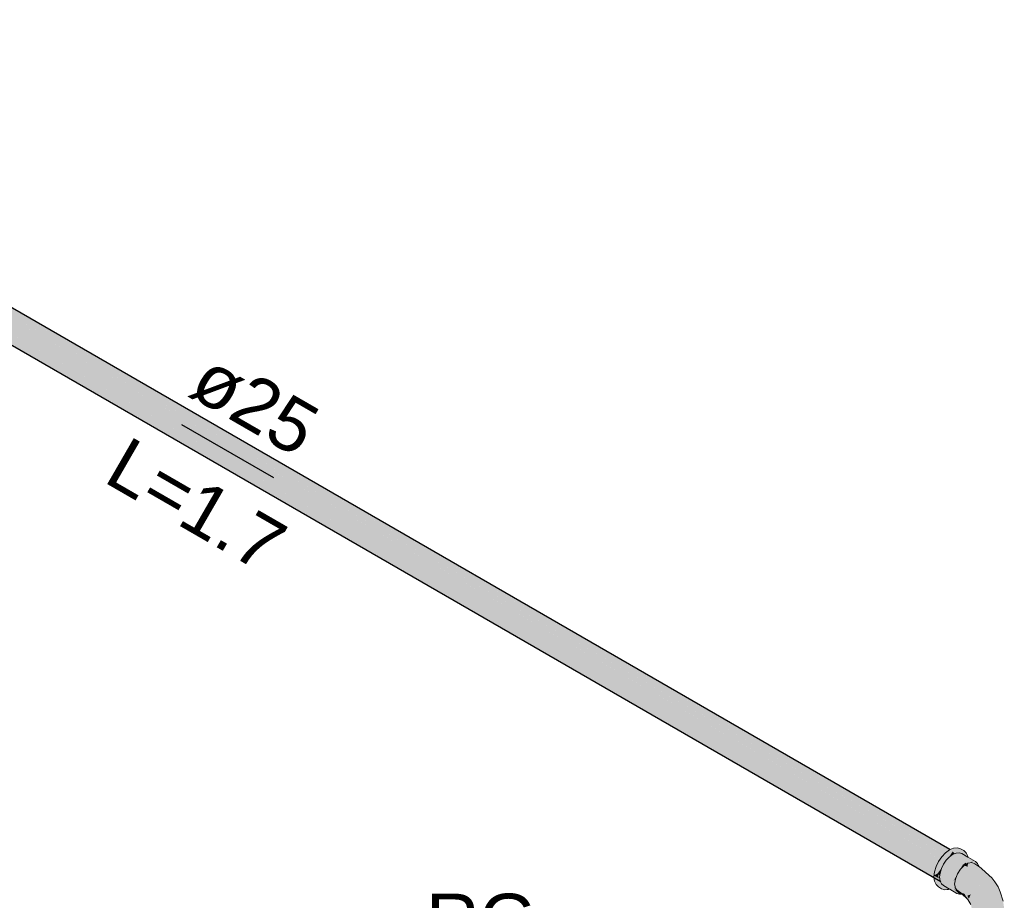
# Model space of a CAD drawing. Header units: millimetres. Extents: x 2 to 902, y -447 to 199.
# Tile 276 of 656: x 92.8 to 96.51, y 39.16 to 42.48. Entities that reach past the tile are written whole.
import ezdxf

# ---------------------------------------------------------------- set-up
doc = ezdxf.new("R2010")
doc.units = ezdxf.units.MM
doc.header["$MEASUREMENT"] = 0
doc.linetypes.add('NULL', pattern=[0])
for name, color, linetype, lineweight in [('AF-Condutos', 4, 'Continuous', 25), ('AF-Conexões', 9, 'Continuous', 18), ('AF-Sentido conduto', 9, 'Continuous', 30), ('AF-Textos conduto', 7, 'Continuous', 9), ('Textos', 7, 'Continuous', 9)]:
    doc.layers.add(name, color=color, linetype=linetype, lineweight=lineweight)
doc.styles.add('Arial', font='arial.ttf')

msp = doc.modelspace()

# ---------------------------------------------------------------- hatches: boundary and pattern name
at = {"layer": 'AF-Condutos', "linetype": 'Continuous'}
for points in [[(90.9222, 42.448), (90.8732, 42.4765), (90.8552, 42.4661), (90.8387, 42.4482), (90.8267, 42.4258), (90.9143, 42.3748), (90.9345, 42.3631), (90.9345, 42.3636), (90.9144, 42.3752), (90.9345, 42.3636), (90.9345, 42.3631), (96.2677, 39.2844), (90.9307, 42.3946), (90.9173, 42.4024), (90.9306, 42.3947), (90.9306, 42.3951), (90.9173, 42.4028), (90.9306, 42.3951), (90.9306, 42.3947), (96.2797, 39.3068), (90.927, 42.4243), (90.9201, 42.4283), (90.927, 42.4243), (90.927, 42.4247), (90.9201, 42.4287), (90.927, 42.4247), (90.927, 42.4243), (96.2962, 39.3248), (90.9243, 42.4468)], [(90.9233, 42.4581), (90.9229, 42.4582), (90.9231, 42.4564), (90.9242, 42.4471), (90.8732, 42.4765), (90.9243, 42.4468), (96.3142, 39.3352)], [(96.3066, 39.3501), (90.8896, 42.4776), (96.2965, 39.3454), (96.2992, 39.3447), (96.3052, 39.3491), (96.307, 39.3499)], [(96.2968, 39.3452), (90.9243, 42.4468), (96.2826, 39.3326), (96.2899, 39.338), (96.2985, 39.3442)], [(90.8975, 42.3846), (90.8267, 42.4258), (90.8211, 42.4028), (90.8816, 42.3679), (90.9117, 42.3505), (90.8211, 42.4028), (90.9117, 42.3502), (90.938, 42.335), (96.2621, 39.2614), (90.9379, 42.3354), (96.2621, 39.2614), (90.9345, 42.363), (90.9143, 42.3748)], [(96.2824, 39.3327), (90.9201, 42.4283), (96.2673, 39.3141), (96.269, 39.3131), (96.2704, 39.3152), (96.2757, 39.323), (96.2841, 39.3318)], [(90.8815, 42.3677), (90.8211, 42.4028), (90.823, 42.3832), (90.868, 42.3572), (90.8703, 42.3559), (90.9099, 42.333), (90.9404, 42.3154), (90.9384, 42.3313), (90.9114, 42.347), (90.8794, 42.3655), (90.9114, 42.347), (90.9384, 42.3313), (90.9404, 42.3154), (96.264, 39.2418), (90.938, 42.3349), (90.9117, 42.3502), (90.882, 42.3674)], [(96.2463, 39.2471), (96.2468, 39.2518), (96.2456, 39.2524), (90.823, 42.3832), (96.246, 39.2447), (96.2466, 39.2443)], [(90.8616, 42.3533), (90.8622, 42.353), (90.8656, 42.351), (90.8677, 42.3498), (90.8684, 42.3499), (90.8677, 42.3498), (90.9091, 42.3259), (96.273, 39.229), (90.9098, 42.3329), (90.8788, 42.3509), (90.8703, 42.3558), (90.8691, 42.3565), (90.8688, 42.3564), (90.8642, 42.3544), (90.8688, 42.3564), (90.8691, 42.3565), (90.8676, 42.3569), (90.8691, 42.3565), (90.868, 42.3572), (90.823, 42.3832), (90.832, 42.3704)], [(96.2468, 39.2703), (96.2492, 39.2689), (96.2542, 39.2856), (96.2566, 39.2908), (96.2558, 39.2913), (90.9143, 42.3748)], [(96.2635, 39.3051), (96.2689, 39.313), (96.2677, 39.3138), (90.9173, 42.4024), (96.2546, 39.292), (96.2567, 39.2908)], [(96.2445, 39.2531), (96.2468, 39.2518), (96.2483, 39.2658), (96.2492, 39.2689), (96.2486, 39.2692), (90.9117, 42.3502)], [(96.2826, 39.3326), (96.2851, 39.3328), (96.2899, 39.338)], [(96.2826, 39.3326), (96.2841, 39.3318), (96.2851, 39.3328)], [(96.2965, 39.3454), (96.2985, 39.3442), (96.2992, 39.3447)], [(96.2468, 39.2518), (96.264, 39.2418), (96.2621, 39.2614)]]:
    msp.add_hatch(color=151, dxfattribs=at).paths.add_polyline_path(points)
at = {"layer": 'AF-Conexões', "linetype": 'Continuous'}
for points in [[(96.3738, 39.3247), (96.3712, 39.3285), (96.3632, 39.3398), (96.3586, 39.3464), (96.3543, 39.3389), (96.3586, 39.3464), (96.3352, 39.3441), (96.3376, 39.3426), (96.3352, 39.3441), (96.3243, 39.343), (96.3197, 39.3425), (96.3586, 39.3464), (96.3468, 39.3532), (96.3346, 39.357), (96.3464, 39.3502), (96.3346, 39.357), (96.3322, 39.3488), (96.3346, 39.357), (96.3204, 39.3556), (96.3188, 39.3431), (96.3204, 39.3556), (96.307, 39.3499), (96.3174, 39.3439), (96.307, 39.3499), (96.3052, 39.3491), (96.2899, 39.338), (96.3017, 39.3312), (96.2899, 39.338), (96.2757, 39.323), (96.2635, 39.3051), (96.2542, 39.2856), (96.2659, 39.2788), (96.2753, 39.2983), (96.2659, 39.2788), (96.2542, 39.2856), (96.2483, 39.2658), (96.2463, 39.2471), (96.2466, 39.2443), (96.2486, 39.2431), (96.2466, 39.2443), (96.2483, 39.2306), (96.2542, 39.2176), (96.2635, 39.2089), (96.2753, 39.2021), (96.2659, 39.2108), (96.2753, 39.2021), (96.2601, 39.2238), (96.2584, 39.2375), (96.258, 39.2403), (96.2584, 39.2375), (96.2601, 39.2238), (96.2601, 39.2365), (96.2601, 39.259), (96.2875, 39.3162), (96.3169, 39.3423), (96.3238, 39.3359), (96.3252, 39.3346), (96.3281, 39.3358), (96.3738, 39.2976), (96.3738, 39.3113), (96.3301, 39.3365), (96.3283, 39.3359), (96.3276, 39.3363), (96.3283, 39.3359), (96.3297, 39.3365), (96.3299, 39.3366), (96.3297, 39.3365), (96.376, 39.3098), (96.3301, 39.3365), (96.3342, 39.3369), (96.3322, 39.3376), (96.3238, 39.3402), (96.3299, 39.3413), (96.3456, 39.3381), (96.3299, 39.3413), (96.3238, 39.3402), (96.3342, 39.3369), (96.335, 39.337), (96.3399, 39.3375), (96.3415, 39.3377), (96.3301, 39.3365), (96.3756, 39.31), (96.376, 39.3098), (96.3806, 39.3071), (96.3793, 39.3081), (96.376, 39.31), (96.3756, 39.3103), (96.3755, 39.3109), (96.3755, 39.3111), (96.3755, 39.3109), (96.3756, 39.3103), (96.376, 39.31), (96.3793, 39.3081), (96.3761, 39.3106), (96.3768, 39.3173), (96.3746, 39.3186), (96.3744, 39.3196), (96.3746, 39.3186), (96.3768, 39.3173), (96.3761, 39.3106), (96.3806, 39.3071), (96.3925, 39.3083), (96.3769, 39.3183), (96.3744, 39.3199), (96.3769, 39.3183), (96.3925, 39.3083), (96.4105, 39.2979), (96.4026, 39.3051), (96.3771, 39.3199), (96.3742, 39.3215), (96.3517, 39.3345), (96.359, 39.3303), (96.3628, 39.3281), (96.3738, 39.3218), (96.3742, 39.3215)], [(96.3017, 39.1998), (96.3047, 39.201), (96.304, 39.2014), (96.3033, 39.2018), (96.3011, 39.2031), (96.2997, 39.2039), (96.2952, 39.2065), (96.2975, 39.2005), (96.2952, 39.2065), (96.2861, 39.2117), (96.2854, 39.2111), (96.2929, 39.2041), (96.2854, 39.2111), (96.2861, 39.2117), (96.2839, 39.213), (96.2836, 39.2132), (96.2833, 39.213), (96.283, 39.2127), (96.2833, 39.213), (96.2836, 39.2132), (96.2822, 39.214), (96.2762, 39.2172), (96.2797, 39.2094), (96.2762, 39.2172), (96.2822, 39.214), (96.3047, 39.201), (96.3061, 39.2002), (96.3331, 39.1846), (96.3078, 39.2004), (96.3331, 39.1846), (96.3433, 39.1815), (96.3203, 39.2027), (96.3253, 39.1919), (96.3082, 39.2004), (96.3059, 39.2016), (96.3082, 39.2004), (96.3253, 39.1919), (96.3101, 39.2006), (96.3253, 39.1919), (96.3208, 39.2017), (96.3128, 39.2009), (96.3125, 39.2009), (96.3074, 39.2022), (96.3125, 39.2009), (96.3128, 39.2009), (96.3208, 39.2017), (96.3203, 39.2027), (96.3213, 39.2018), (96.3219, 39.2015), (96.3282, 39.1978), (96.3219, 39.2017), (96.3282, 39.1978), (96.3219, 39.2015), (96.3282, 39.1976), (96.3344, 39.1938), (96.3271, 39.2042), (96.3221, 39.2031), (96.3271, 39.2042), (96.3267, 39.2064), (96.3259, 39.2059), (96.3222, 39.2038), (96.3223, 39.2049), (96.3222, 39.2038), (96.3267, 39.2064), (96.3263, 39.209), (96.3261, 39.2102), (96.3224, 39.2054), (96.3225, 39.2059), (96.3224, 39.2054), (96.3261, 39.2102), (96.3259, 39.2109), (96.3251, 39.2098), (96.3229, 39.2088), (96.3251, 39.2098), (96.3259, 39.211), (96.3245, 39.2198), (96.3429, 39.2173), (96.3252, 39.2197), (96.3245, 39.2198), (96.3262, 39.2185), (96.3333, 39.2132), (96.3319, 39.2126), (96.3333, 39.2132), (96.3284, 39.2168), (96.3262, 39.2185), (96.33, 39.214), (96.3313, 39.2124), (96.33, 39.214), (96.3262, 39.2185), (96.3245, 39.2198), (96.3261, 39.2102), (96.327, 39.2046), (96.3271, 39.2042), (96.3289, 39.2029), (96.3549, 39.1842), (96.352, 39.1992), (96.3309, 39.2122), (96.332, 39.2116), (96.3334, 39.2107), (96.352, 39.1992), (96.3526, 39.1963), (96.3549, 39.1842), (96.3596, 39.1848), (96.3549, 39.1842), (96.3559, 39.183), (96.3561, 39.1828), (96.3606, 39.1832), (96.3597, 39.1846), (96.3606, 39.1832), (96.3613, 39.1833), (96.3603, 39.1849), (96.3613, 39.1833), (96.3624, 39.1834), (96.3656, 39.1837), (96.3634, 39.1862), (96.3656, 39.1837), (96.3624, 39.1834), (96.3613, 39.1833), (96.374, 39.1613), (96.3853, 39.143), (96.3898, 39.1293), (96.3902, 39.1315), (96.3849, 39.151), (96.3724, 39.176), (96.3729, 39.1844), (96.3724, 39.176), (96.3853, 39.1813), (96.3802, 39.1851), (96.3733, 39.1904), (96.3802, 39.1851), (96.3853, 39.1813), (96.3831, 39.1854), (96.3853, 39.1813), (96.3895, 39.1861), (96.4007, 39.1987), (96.3791, 39.1929), (96.4007, 39.1987), (96.3948, 39.1995), (96.374, 39.2026), (96.3948, 39.1995), (96.4007, 39.1987), (96.3981, 39.2009), (96.3703, 39.2248), (96.3549, 39.2157), (96.3495, 39.2201), (96.3549, 39.2157), (96.3534, 39.2218), (96.3492, 39.2386), (96.3549, 39.2157), (96.3703, 39.2248), (96.3981, 39.2009), (96.4007, 39.1987), (96.4002, 39.2018), (96.4007, 39.1987), (96.3853, 39.1813), (96.378, 39.1648), (96.3849, 39.151), (96.3871, 39.1373), (96.3891, 39.1251), (96.3872, 39.1136), (96.3883, 39.1163), (96.3905, 39.1274), (96.3894, 39.1305), (96.3905, 39.1515), (96.3989, 39.168), (96.3948, 39.1599), (96.3905, 39.1515), (96.3926, 39.1462), (96.3905, 39.1515), (96.3896, 39.1337), (96.3894, 39.1305), (96.3898, 39.1293), (96.39, 39.1305), (96.3902, 39.1315), (96.39, 39.1305), (96.3905, 39.1305), (96.3905, 39.1333), (96.3909, 39.1357), (96.3905, 39.1333), (96.3905, 39.1305), (96.39, 39.1305), (96.3898, 39.1293), (96.3905, 39.1274), (96.3895, 39.1227), (96.3883, 39.1163), (96.3899, 39.1206), (96.3904, 39.1219), (96.3914, 39.1246), (96.3916, 39.1251), (96.3918, 39.1257), (96.391, 39.1284), (96.3922, 39.124), (96.3961, 39.1373), (96.3918, 39.1257), (96.3926, 39.1227), (96.3932, 39.1205), (96.3926, 39.1227), (96.3922, 39.124), (96.3918, 39.1257), (96.3921, 39.1235), (96.3918, 39.1257), (96.3914, 39.1246), (96.3872, 39.1136), (96.384, 39.105), (96.3865, 39.1088), (96.3868, 39.1093), (96.3872, 39.1099), (96.3888, 39.1124), (96.3911, 39.1203), (96.3919, 39.123), (96.3911, 39.1203), (96.3923, 39.1217), (96.3911, 39.1203), (96.3885, 39.1115), (96.3908, 39.1156), (96.3888, 39.1124), (96.3855, 39.1012), (96.3885, 39.1115), (96.3888, 39.1124), (96.3865, 39.1088), (96.384, 39.105), (96.3741, 39.0895), (96.3824, 39.1007), (96.3844, 39.1041), (96.3863, 39.1075), (96.3844, 39.1041), (96.3824, 39.1007), (96.3741, 39.0895), (96.3785, 39.0936), (96.3805, 39.0956), (96.385, 39.0999), (96.3852, 39.1001), (96.3891, 39.1039), (96.3953, 39.1127), (96.395, 39.1136), (96.3936, 39.1179), (96.393, 39.1196), (96.3933, 39.1201), (96.3933, 39.12), (96.3934, 39.1196), (96.3938, 39.1182), (96.3979, 39.1267), (96.3938, 39.1182), (96.3934, 39.1196), (96.3934, 39.1195), (96.3933, 39.12), (96.3931, 39.1195), (96.3932, 39.1192), (96.3936, 39.1179), (96.3938, 39.1181), (96.3983, 39.1272), (96.4038, 39.1386), (96.3983, 39.1272), (96.3938, 39.1181), (96.3983, 39.1273), (96.3938, 39.1181), (96.3936, 39.1179), (96.395, 39.1136), (96.3953, 39.1128), (96.4059, 39.1281), (96.4069, 39.1406), (96.4044, 39.1368), (96.4069, 39.1406), (96.4041, 39.1391), (96.4069, 39.1406), (96.4072, 39.1446), (96.4073, 39.1456), (96.4186, 39.1689), (96.4073, 39.1456), (96.4059, 39.1281), (96.3891, 39.1039), (96.3746, 39.0842), (96.4095, 39.1162), (96.4295, 39.1393), (96.4349, 39.177), (96.4224, 39.211), (96.4221, 39.2111), (96.3953, 39.2279), (96.4224, 39.211), (96.4349, 39.177), (96.4295, 39.1393), (96.4095, 39.1162), (96.3746, 39.0842), (96.3559, 39.0713), (96.3522, 39.0687), (96.351, 39.0679), (96.3523, 39.0678), (96.353, 39.0684), (96.354, 39.068), (96.353, 39.0684), (96.3523, 39.0678), (96.3538, 39.0676), (96.3541, 39.0679), (96.3544, 39.0678), (96.3541, 39.0679), (96.3541, 39.0676), (96.3551, 39.0675), (96.3574, 39.0666), (96.3586, 39.0672), (96.3811, 39.078), (96.4086, 39.1001), (96.4358, 39.1185), (96.4086, 39.1001), (96.3811, 39.078), (96.3656, 39.0638), (96.3679, 39.0621), (96.3682, 39.0618), (96.3683, 39.0619), (96.4, 39.0736), (96.3794, 39.0541), (96.3791, 39.0539), (96.3806, 39.0528), (96.3811, 39.0523), (96.3812, 39.0523), (96.4271, 39.0688), (96.4336, 39.0959), (96.4271, 39.0688), (96.3931, 39.0393), (96.3946, 39.0371), (96.426, 39.0431), (96.454, 39.0741), (96.4633, 39.0993), (96.4572, 39.1194), (96.4546, 39.1413), (96.4457, 39.1621), (96.4505, 39.1874), (96.4457, 39.1621), (96.4546, 39.1413), (96.4572, 39.1194), (96.4633, 39.0993), (96.4808, 39.1251), (96.4761, 39.1559), (96.468, 39.1782), (96.4761, 39.1559), (96.4808, 39.1251), (96.4633, 39.0993), (96.454, 39.0741), (96.426, 39.0431), (96.4044, 39.0217), (96.4056, 39.0193), (96.4398, 39.0268), (96.4641, 39.0578), (96.4828, 39.0948), (96.4641, 39.0578), (96.4398, 39.0268), (96.4124, 39.0024), (96.4134, 38.9992), (96.4408, 39.0007), (96.4167, 38.9739), (96.4162, 38.9695), (96.4398, 38.9844), (96.4657, 39.0231), (96.4728, 39.045), (96.4657, 39.0231), (96.4398, 38.9844), (96.4728, 39.0212), (96.4855, 39.0471), (96.4891, 39.0739), (96.4855, 39.0471), (96.4728, 39.0212), (96.4398, 38.9844), (96.4641, 39.0063), (96.4883, 39.0403), (96.4999, 39.0724), (96.4989, 39.105), (96.4999, 39.0724), (96.4883, 39.0403), (96.5029, 39.0726), (96.5087, 39.0985), (96.5079, 39.1267), (96.4951, 39.1447), (96.4793, 39.1926), (96.4951, 39.1447), (96.5079, 39.1267), (96.5087, 39.0985), (96.5116, 39.1251), (96.5071, 39.1559), (96.4961, 39.1751), (96.5071, 39.1559), (96.4963, 39.191), (96.4746, 39.213), (96.4615, 39.2011), (96.4746, 39.213), (96.4555, 39.2297), (96.4446, 39.2207), (96.4555, 39.2297), (96.4746, 39.213), (96.4963, 39.191), (96.4885, 39.2095), (96.4755, 39.2285), (96.4658, 39.2329), (96.4755, 39.2285), (96.4649, 39.2429), (96.454, 39.252), (96.426, 39.2788), (96.4202, 39.2764), (96.4277, 39.2704), (96.4304, 39.2537), (96.434, 39.251), (96.4121, 39.245), (96.3704, 39.251), (96.4121, 39.245), (96.4141, 39.2455), (96.4202, 39.2472), (96.4319, 39.2504), (96.434, 39.251), (96.4304, 39.2537), (96.4277, 39.2704), (96.4242, 39.2675), (96.4183, 39.2626), (96.4242, 39.2675), (96.4277, 39.2704), (96.4238, 39.2684), (96.4277, 39.2704), (96.4213, 39.2739), (96.4223, 39.2716), (96.418, 39.2653), (96.4223, 39.2716), (96.4213, 39.2739), (96.4171, 39.2726), (96.4161, 39.2643), (96.417, 39.2727), (96.4161, 39.2643), (96.4171, 39.2726), (96.417, 39.2733), (96.4171, 39.2726), (96.4213, 39.2739), (96.4173, 39.276), (96.4167, 39.276), (96.4173, 39.276), (96.4213, 39.2739), (96.4277, 39.2704), (96.4202, 39.2764), (96.426, 39.2788), (96.4182, 39.2842), (96.4165, 39.2845), (96.4181, 39.2835), (96.4192, 39.2785), (96.4181, 39.2835), (96.4175, 39.2822), (96.4179, 39.2814), (96.4175, 39.2822), (96.4176, 39.2784), (96.4175, 39.2822), (96.4181, 39.2835), (96.4165, 39.2845), (96.4163, 39.2795), (96.4163, 39.279), (96.4167, 39.2763), (96.4163, 39.279), (96.4163, 39.2795), (96.4165, 39.2845), (96.4182, 39.2842), (96.4161, 39.2854), (96.4164, 39.2848), (96.4161, 39.2854), (96.4156, 39.285), (96.4161, 39.2854), (96.4182, 39.2842), (96.4159, 39.2858), (96.4155, 39.2857), (96.4159, 39.2858), (96.4155, 39.2861), (96.401, 39.2961), (96.4057, 39.2928), (96.4067, 39.2939), (96.4057, 39.2928), (96.4072, 39.2918), (96.4116, 39.2888), (96.4154, 39.2862), (96.4154, 39.287), (96.4112, 39.2921), (96.4154, 39.287), (96.4135, 39.2912), (96.4105, 39.2979), (96.4022, 39.3026), (96.3986, 39.3021), (96.4022, 39.3026), (96.3925, 39.3083), (96.397, 39.3018), (96.3925, 39.3083), (96.3895, 39.304), (96.3896, 39.304), (96.3935, 39.3013), (96.3896, 39.304), (96.3895, 39.304), (96.3877, 39.3013), (96.387, 39.3003), (96.3872, 39.3003), (96.3878, 39.3013), (96.3872, 39.3003), (96.3894, 39.3006), (96.3753, 39.2984), (96.4002, 39.2761), (96.3818, 39.2678), (96.4002, 39.2761), (96.3603, 39.2897), (96.3461, 39.2756), (96.3346, 39.2578), (96.3271, 39.2384), (96.3231, 39.2281), (96.3271, 39.2384), (96.3272, 39.2394), (96.3221, 39.234), (96.3229, 39.2276), (96.3241, 39.2176), (96.3229, 39.2276), (96.3221, 39.2255), (96.3219, 39.225), (96.3239, 39.2157), (96.3219, 39.225), (96.3221, 39.2255), (96.3229, 39.2276), (96.3221, 39.234), (96.3203, 39.2321), (96.3203, 39.2211), (96.3203, 39.2077), (96.3203, 39.2321), (96.3253, 39.2487), (96.3551, 39.2924), (96.3679, 39.3017), (96.3669, 39.2935), (96.3722, 39.2966), (96.375, 39.3001), (96.3755, 39.3049), (96.3762, 39.3052), (96.3758, 39.3083), (96.3762, 39.3052), (96.3755, 39.3049), (96.375, 39.3001), (96.3734, 39.2981), (96.3722, 39.2966), (96.3734, 39.2973), (96.3747, 39.2981), (96.3748, 39.2983), (96.3747, 39.2981), (96.3734, 39.2853), (96.3789, 39.2834), (96.4002, 39.2761), (96.3773, 39.2967), (96.3753, 39.2984), (96.3757, 39.2987), (96.3753, 39.2984), (96.3758, 39.2985), (96.3759, 39.2987), (96.3758, 39.2985), (96.377, 39.2987), (96.3769, 39.2994), (96.3766, 39.3021), (96.3769, 39.2994), (96.3773, 39.2996), (96.3769, 39.2994), (96.377, 39.2987), (96.3775, 39.2988), (96.378, 39.2999), (96.3775, 39.2988), (96.379, 39.299), (96.3845, 39.2999), (96.3793, 39.3007), (96.3845, 39.2999), (96.3925, 39.3083), (96.3924, 39.3083), (96.3829, 39.3028), (96.3924, 39.3083), (96.3806, 39.3071), (96.376, 39.3098), (96.3756, 39.31), (96.3757, 39.3095), (96.3756, 39.31), (96.3297, 39.3365), (96.3169, 39.3311), (96.3042, 39.3218), (96.3433, 39.2799), (96.3331, 39.265), (96.3433, 39.2799), (96.3042, 39.3218), (96.2923, 39.3093), (96.2997, 39.317), (96.3169, 39.3423), (96.3117, 39.3377), (96.3094, 39.3342), (96.2975, 39.3168), (96.3094, 39.3342), (96.3117, 39.3377), (96.2965, 39.3241), (96.2928, 39.3165), (96.2862, 39.3028), (96.2928, 39.3165), (96.2965, 39.3241), (96.2875, 39.3162), (96.2758, 39.2918), (96.2648, 39.269), (96.2601, 39.259), (96.2743, 39.2828), (96.2601, 39.259), (96.2773, 39.2843), (96.2822, 39.2944), (96.2743, 39.2781), (96.2694, 39.2615), (96.3187, 39.2165), (96.3198, 39.2075), (96.3187, 39.2165), (96.2694, 39.2615), (96.2678, 39.2459), (96.3163, 39.206), (96.3154, 39.2056), (96.3163, 39.206), (96.2678, 39.2459), (96.2694, 39.2321), (96.3096, 39.2032), (96.3094, 39.2031), (96.3096, 39.2032), (96.2767, 39.2269), (96.2694, 39.2321), (96.2694, 39.2327), (96.2676, 39.2363), (96.2669, 39.2378), (96.2676, 39.2362), (96.2669, 39.2378), (96.2667, 39.2357), (96.2669, 39.2378), (96.2676, 39.2363), (96.2694, 39.2327), (96.2677, 39.2363), (96.2694, 39.2327), (96.269, 39.2355), (96.2685, 39.2368), (96.2684, 39.2367), (96.268, 39.2365), (96.2684, 39.2367), (96.2685, 39.2368), (96.269, 39.2355), (96.2688, 39.2369), (96.2678, 39.2459), (96.2672, 39.2404), (96.267, 39.2393), (96.2669, 39.238), (96.267, 39.2393), (96.2672, 39.2404), (96.2678, 39.2459), (96.2669, 39.253), (96.2636, 39.2559), (96.2629, 39.2542), (96.2658, 39.2493), (96.2649, 39.2463), (96.2658, 39.2493), (96.2629, 39.2542), (96.2623, 39.2531), (96.2629, 39.2542), (96.2636, 39.2559), (96.2601, 39.259), (96.2622, 39.2529), (96.2647, 39.2458), (96.2622, 39.2529), (96.2613, 39.251), (96.2622, 39.2529), (96.2601, 39.259), (96.2601, 39.2529), (96.2612, 39.2507), (96.2644, 39.2445), (96.2612, 39.2507), (96.2601, 39.2529), (96.2611, 39.2506), (96.2642, 39.2439), (96.2611, 39.2506), (96.2642, 39.2438), (96.2621, 39.2369), (96.2642, 39.2438), (96.2611, 39.2506), (96.2601, 39.2529), (96.2601, 39.2484), (96.2601, 39.2365), (96.2618, 39.2357), (96.2617, 39.2356), (96.2645, 39.2344), (96.2617, 39.2356), (96.2644, 39.2344), (96.2664, 39.2335), (96.2644, 39.2344), (96.2617, 39.2356), (96.2641, 39.2342), (96.2617, 39.2356), (96.2618, 39.2357), (96.2601, 39.2365), (96.2607, 39.2323), (96.2664, 39.2329), (96.2607, 39.2323), (96.2601, 39.2365), (96.2601, 39.2319), (96.2601, 39.23), (96.2601, 39.2238), (96.2659, 39.2282), (96.2696, 39.231), (96.2701, 39.2307), (96.2743, 39.2213), (96.276, 39.2176), (96.2743, 39.2213), (96.2742, 39.2215), (96.2714, 39.2278), (96.2705, 39.2298), (96.2721, 39.2234), (96.2705, 39.2298), (96.2701, 39.2307), (96.2696, 39.231), (96.2659, 39.2282), (96.2658, 39.2278), (96.2696, 39.2304), (96.2658, 39.2278), (96.2659, 39.2282), (96.2601, 39.2238), (96.2657, 39.2271), (96.2698, 39.2294), (96.2703, 39.225), (96.2698, 39.2294), (96.2671, 39.2279), (96.2706, 39.2227), (96.2671, 39.2279), (96.2657, 39.2271), (96.2626, 39.2253), (96.2654, 39.2237), (96.2626, 39.2253), (96.2652, 39.222), (96.2692, 39.2215), (96.2652, 39.222), (96.2626, 39.2253), (96.2601, 39.2238), (96.2647, 39.2172), (96.2647, 39.2176), (96.2651, 39.2208), (96.2647, 39.2176), (96.2647, 39.2172), (96.2724, 39.2074), (96.2717, 39.2135), (96.2708, 39.2206), (96.2717, 39.2135), (96.2724, 39.2074), (96.2647, 39.2172), (96.2726, 39.206), (96.2743, 39.204), (96.2746, 39.2043), (96.2743, 39.204), (96.2726, 39.206), (96.2741, 39.2038), (96.2753, 39.2021), (96.2749, 39.2046), (96.2727, 39.2195), (96.2755, 39.2052), (96.2808, 39.207), (96.2755, 39.2052), (96.2727, 39.2195), (96.2749, 39.2046), (96.2753, 39.2021), (96.2842, 39.1994), (96.2875, 39.1984), (96.2972, 39.2001), (96.2875, 39.1984), (96.2967, 39.1993), (96.298, 39.1994)], [(96.3103, 39.3283), (96.3061, 39.3265), (96.3017, 39.3199), (96.3022, 39.3197), (96.3042, 39.3218), (96.3078, 39.3256), (96.3042, 39.3218), (96.3087, 39.3251), (96.3169, 39.3311), (96.3237, 39.336), (96.3205, 39.339), (96.3113, 39.3293), (96.3205, 39.339), (96.3169, 39.3423), (96.3061, 39.3265)], [(96.3252, 39.3346), (96.3237, 39.336), (96.3169, 39.3311)], [(96.3586, 39.3464), (96.3738, 39.3247), (96.3679, 39.3377)], [(96.3641, 39.2936), (96.3017, 39.3199), (96.2694, 39.2615)], [(96.3017, 39.3199), (96.2997, 39.317), (96.3006, 39.318)], [(96.3561, 39.2911), (96.3551, 39.2924), (96.3445, 39.274), (96.3399, 39.2659), (96.3422, 39.2696), (96.3461, 39.2756), (96.3585, 39.288), (96.3679, 39.3017), (96.3586, 39.2949), (96.3551, 39.2924)], [(96.3669, 39.2935), (96.3672, 39.2967), (96.3679, 39.3017), (96.3593, 39.2892), (96.3585, 39.288), (96.3603, 39.2897)], [(96.3603, 39.2897), (96.3734, 39.2853), (96.3747, 39.2981)], [(96.3925, 39.3083), (96.3845, 39.2999), (96.387, 39.3002)], [(96.2694, 39.2615), (96.2743, 39.2781), (96.2773, 39.2843), (96.2753, 39.2813), (96.2601, 39.259), (96.2659, 39.2606)], [(96.2669, 39.253), (96.266, 39.2606), (96.2601, 39.259)], [(96.266, 39.2606), (96.2678, 39.2459), (96.2694, 39.2615)], [(96.3289, 39.2489), (96.3387, 39.2683), (96.3253, 39.2487), (96.3223, 39.2389), (96.3203, 39.2321), (96.3334, 39.2548), (96.3346, 39.2578), (96.3399, 39.2659), (96.3551, 39.2924), (96.3387, 39.2683)], [(96.3203, 39.2321), (96.3303, 39.2467), (96.3334, 39.2548)], [(96.3203, 39.2321), (96.3276, 39.2398), (96.3286, 39.2425), (96.3291, 39.2438), (96.3303, 39.2467)], [(96.3272, 39.2394), (96.3271, 39.2384), (96.3276, 39.2398)], [(96.3433, 39.1815), (96.3482, 39.1851), (96.3472, 39.1856), (96.3346, 39.1935), (96.3344, 39.1938), (96.3282, 39.1976), (96.3282, 39.1975), (96.3282, 39.1976), (96.3219, 39.2015), (96.3213, 39.2018), (96.3219, 39.2013), (96.3286, 39.1951), (96.3427, 39.182)], [(96.3346, 39.1935), (96.3492, 39.1844), (96.3515, 39.1823), (96.3551, 39.1827), (96.3524, 39.1824), (96.3515, 39.1823), (96.3524, 39.1815), (96.3533, 39.1819), (96.3589, 39.1784), (96.3533, 39.1819), (96.3524, 39.1815), (96.3703, 39.1652), (96.3604, 39.1774), (96.3561, 39.1828), (96.3559, 39.183), (96.3549, 39.1842), (96.3271, 39.2042)], [(96.3515, 39.1823), (96.3492, 39.1844), (96.3482, 39.1851), (96.3433, 39.1815)], [(96.3561, 39.1828), (96.3723, 39.1634), (96.3733, 39.1624), (96.3734, 39.1624), (96.3733, 39.1625), (96.3734, 39.1624), (96.3613, 39.1833), (96.3606, 39.1832)], [(96.374, 39.1613), (96.3734, 39.1624), (96.3723, 39.1634)], [(96.3724, 39.176), (96.378, 39.1648), (96.38, 39.1693), (96.3814, 39.1725), (96.3853, 39.1813), (96.3803, 39.1792), (96.3776, 39.1781), (96.374, 39.1767)]]:
    msp.add_hatch(color=161, dxfattribs=at).paths.add_polyline_path(points)
at = {"layer": 'AF-Sentido conduto', "linetype": 'Continuous'}
msp.add_hatch(color=7, dxfattribs=at).paths.add_polyline_path([(93.7579, 40.7517), (93.5811, 40.9285), (93.5164, 40.8165)])

# ---------------------------------------------------------------- linework, layer by layer
at = {"layer": 'AF-Condutos'}
for p, q in [((96.3066, 39.3501), (90.8896, 42.4776)), ((90.9091, 42.3259), (96.273, 39.229)), ((96.307, 39.3499), (96.3066, 39.3501))]:
    msp.add_line(p, q, dxfattribs=at)
at = {"layer": 'AF-Conexões'}
for p, q in [((96.2899, 39.338), (96.2757, 39.323)), ((96.3052, 39.3491), (96.2899, 39.338)), ((96.3169, 39.3311), (96.3042, 39.3218)), ((96.307, 39.3499), (96.3052, 39.3491)), ((96.3204, 39.3556), (96.307, 39.3499)), ((96.3297, 39.3365), (96.3169, 39.3311)), ((96.3346, 39.357), (96.3204, 39.3556)), ((96.3301, 39.3365), (96.3297, 39.3365)), ((96.3415, 39.3377), (96.3301, 39.3365)), ((96.3468, 39.3532), (96.3346, 39.357)), ((96.3517, 39.3345), (96.3415, 39.3377)), ((96.3586, 39.3464), (96.3468, 39.3532)), ((96.3742, 39.3215), (96.3517, 39.3345)), ((96.3679, 39.3377), (96.3586, 39.3464)), ((96.3738, 39.3247), (96.3679, 39.3377)), ((96.2635, 39.3051), (96.2542, 39.2856)), ((96.2757, 39.323), (96.2635, 39.3051)), ((96.2822, 39.2944), (96.2743, 39.2781)), ((96.2923, 39.3093), (96.2822, 39.2944)), ((96.3042, 39.3218), (96.2923, 39.3093)), ((96.3747, 39.2981), (96.3603, 39.2897)), ((96.3742, 39.3215), (96.3738, 39.3247)), ((96.3771, 39.3199), (96.3742, 39.3215)), ((96.3753, 39.2984), (96.3747, 39.2981)), ((96.3894, 39.3006), (96.3753, 39.2984)), ((96.4026, 39.3051), (96.3771, 39.3199)), ((96.401, 39.2961), (96.3894, 39.3006)), ((96.4155, 39.2861), (96.401, 39.2961)), ((96.4105, 39.2979), (96.4026, 39.3051)), ((96.4135, 39.2912), (96.4105, 39.2979)), ((96.2483, 39.2658), (96.2463, 39.2471)), ((96.2542, 39.2856), (96.2483, 39.2658)), ((96.2694, 39.2615), (96.2678, 39.2459)), ((96.2743, 39.2781), (96.2694, 39.2615)), ((96.3346, 39.2578), (96.3271, 39.2384)), ((96.3461, 39.2756), (96.3346, 39.2578)), ((96.3603, 39.2897), (96.3461, 39.2756)), ((96.4154, 39.287), (96.4135, 39.2912)), ((96.4159, 39.2858), (96.4155, 39.2861)), ((96.4182, 39.2842), (96.4159, 39.2858)), ((96.426, 39.2788), (96.4182, 39.2842)), ((96.454, 39.252), (96.426, 39.2788)), ((96.2463, 39.2471), (96.2466, 39.2443)), ((96.2466, 39.2443), (96.2483, 39.2306)), ((96.2483, 39.2306), (96.2542, 39.2176)), ((96.2678, 39.2459), (96.2694, 39.2321)), ((96.2694, 39.2321), (96.2701, 39.2307)), ((96.2701, 39.2307), (96.2743, 39.2213)), ((96.2743, 39.2213), (96.2822, 39.214)), ((96.3271, 39.2384), (96.3245, 39.2198)), ((96.3245, 39.2198), (96.3261, 39.2102)), ((96.4649, 39.2429), (96.454, 39.252)), ((96.4755, 39.2285), (96.4649, 39.2429)), ((96.4885, 39.2095), (96.4755, 39.2285)), ((96.2542, 39.2176), (96.2635, 39.2089)), ((96.2635, 39.2089), (96.2753, 39.2021)), ((96.2753, 39.2021), (96.2842, 39.1994)), ((96.2822, 39.214), (96.3047, 39.201)), ((96.2842, 39.1994), (96.2875, 39.1984)), ((96.2875, 39.1984), (96.2967, 39.1993)), ((96.2967, 39.1993), (96.298, 39.1994)), ((96.298, 39.1994), (96.3017, 39.1998)), ((96.3017, 39.1998), (96.3047, 39.201)), ((96.3047, 39.201), (96.3061, 39.2002)), ((96.3061, 39.2002), (96.3331, 39.1846)), ((96.3261, 39.2102), (96.327, 39.2046)), ((96.327, 39.2046), (96.3271, 39.2042)), ((96.3271, 39.2042), (96.3346, 39.1935)), ((96.3331, 39.1846), (96.3433, 39.1815)), ((96.3346, 39.1935), (96.3492, 39.1844)), ((96.3433, 39.1815), (96.3515, 39.1823)), ((96.3492, 39.1844), (96.3515, 39.1823)), ((96.3515, 39.1823), (96.3524, 39.1815)), ((96.3524, 39.1815), (96.3703, 39.1652)), ((96.3559, 39.183), (96.3549, 39.1842)), ((96.3549, 39.1842), (96.3559, 39.183)), ((96.3561, 39.1828), (96.3559, 39.183)), ((96.3559, 39.183), (96.3561, 39.1828)), ((96.3561, 39.1828), (96.3723, 39.1634)), ((96.3604, 39.1774), (96.3561, 39.1828)), ((96.4963, 39.191), (96.4885, 39.2095)), ((96.5071, 39.1559), (96.4963, 39.191)), ((96.3703, 39.1652), (96.3604, 39.1774)), ((96.3723, 39.1634), (96.374, 39.1613)), ((96.374, 39.1613), (96.3853, 39.143))]:
    msp.add_line(p, q, dxfattribs=at)
at = {"layer": 'AF-Sentido conduto'}
msp.add_lwpolyline([(93.4115, 40.9517), (93.7579, 40.7517)], dxfattribs=at)

# ---------------------------------------------------------------- texts
at = {"layer": 'AF-Textos conduto', "linetype": 'NULL', "char_height": 0.2, "attachment_point": 8, "rotation": 329.9999, "line_spacing_factor": 0.6, "style": 'Arial'}
for s, insert, width in [('ø25', (93.6359, 40.9405), 0.962805), ('L=1.7', (93.4174, 40.5621), 1.413415)]:
    msp.add_mtext(s, dxfattribs=dict(at, insert=insert, width=width))
at = {"layer": 'Textos', "linetype": 'NULL', "insert": (94.751, 38.9806), "char_height": 0.2, "width": 0.838415, "attachment_point": 9, "line_spacing_factor": 0.6, "style": 'Arial'}
msp.add_mtext('RG', dxfattribs=at)

doc.saveas('drawing.dxf')
